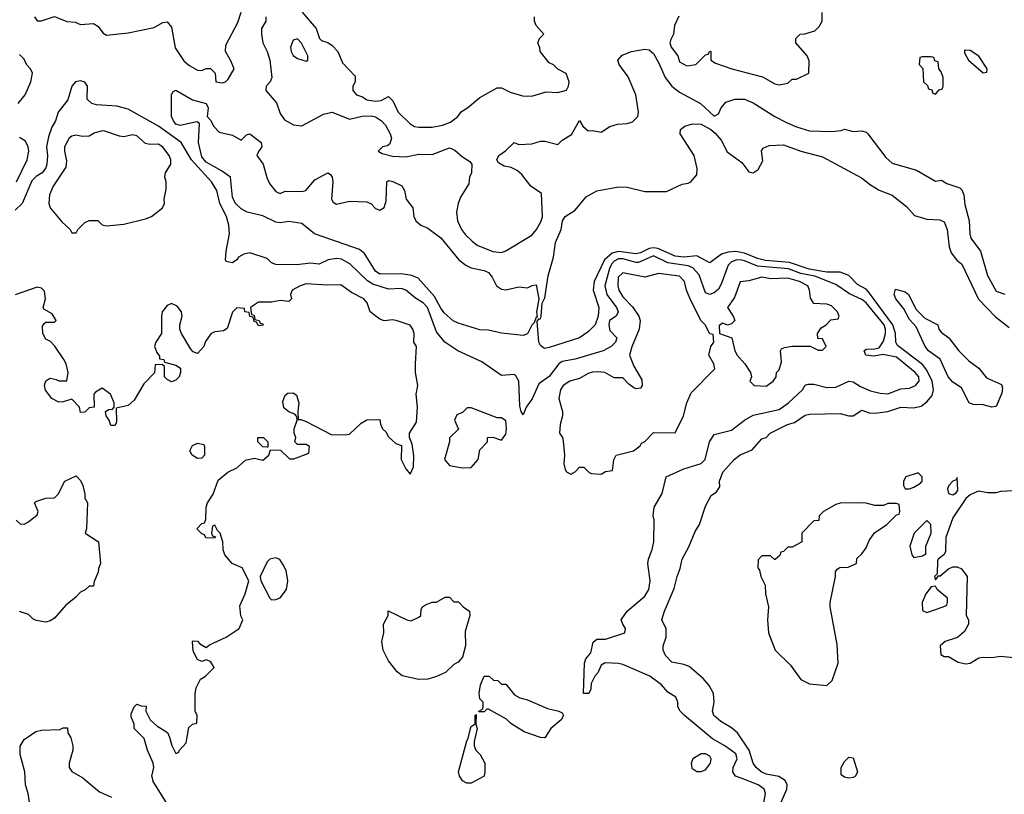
# Model space of a CAD drawing. Header units: inches. Extents: x 2380249 to 2585472, y 382747 to 546448.
# Tile 525 of 626: x 2533050 to 2537587, y 469926 to 473497. Entities that reach past the tile are written whole.
import ezdxf

# ---------------------------------------------------------------- set-up
doc = ezdxf.new("R2010")
doc.units = ezdxf.units.IN
doc.header["$MEASUREMENT"] = 0
doc.layers.add('C5436', color=7, linetype='Continuous')
doc.layers.add('C5437', color=7, linetype='Continuous')

msp = doc.modelspace()

# ---------------------------------------------------------------- linework, layer by layer
at = {"layer": 'C5436', "color": 4}
for points, elevation in [([(2533098.7, 469870), (2533089.6, 469930), (2533077, 469970), (2533075.8, 470000)], 32), ([(2533342.8, 470000), (2533417.5, 469937.5), (2533473, 469913)], 32), ([(2533738, 469870), (2533665.6, 469985.6), (2533661.7, 470000)], 32), ([(2535173.7, 470000), (2535150, 469988), (2535130, 469978), (2535110, 469978), (2535090, 469988), (2535083, 470000)], 28), ([(2536476.3, 469870), (2536487.3, 469930), (2536480.9, 469950), (2536452.7, 469970), (2536374.9, 470000)], 28), ([(2536533.2, 469830), (2536584.5, 469950), (2536586, 469970), (2536577.2, 469990), (2536560.2, 470000)], 24)]:
    msp.add_lwpolyline(points, dxfattribs=dict(at, elevation=elevation))
at = {"layer": 'C5437', "color": 4}
for points, elevation in [([(2533118, 473510), (2533130, 473492), (2533150, 473491.3), (2533210, 473511.3), (2533268, 473488), (2533305.2, 473485.2), (2533330, 473474.8), (2533390, 473478.8), (2533410, 473466.8), (2533435.2, 473435.2), (2533450, 473424.9), (2533550, 473436.3), (2533670, 473460.5), (2533710, 473484), (2533730, 473486.8), (2533750, 473462), (2533766.7, 473366.7), (2533806.6, 473306.6), (2533830, 473286.8), (2533870, 473264.7), (2533890, 473262), (2533910, 473272), (2533930, 473271.3), (2533951.3, 473250), (2533954, 473210), (2533985.4, 473205.4), (2533998, 473210), (2534010, 473222), (2534038, 473270), (2534022, 473310), (2533998, 473350), (2534000.4, 473379.6), (2534055.9, 473484.1), (2534070, 473531.3)], 28), ([(2534351.1, 473531.1), (2534416.7, 473456.7), (2534432, 473410), (2534441, 473401), (2534470, 473391), (2534490, 473378), (2534516, 473350), (2534538, 473298), (2534596, 473236), (2534596, 473210), (2534584.7, 473190), (2534584.7, 473170), (2534602, 473150), (2534630, 473141), (2534650, 473127.7), (2534690, 473120.7), (2534716, 473124), (2534750, 473142), (2534770, 473122), (2534794, 473070), (2534850, 473016.3), (2534870, 473004.9), (2534890, 473000.5), (2534950, 473000.5), (2534998, 473010), (2535035.3, 473024.7), (2535069, 473050), (2535086.6, 473073.4), (2535114, 473090), (2535170, 473138), (2535250, 473182), (2535270, 473182), (2535310, 473162), (2535366.4, 473146.4), (2535390, 473144.7), (2535414.6, 473145.4), (2535476.4, 473163.6), (2535530, 473161), (2535570, 473172), (2535579, 473190), (2535582, 473210), (2535568.4, 473248.4), (2535530, 473268), (2535510, 473288), (2535490, 473298), (2535448, 473350), (2535447.3, 473367.3), (2535438, 473390), (2535446, 473410), (2535466, 473430), (2535429.3, 473469.3), (2535422, 473490), (2535422, 473510)], 32), ([(2536087.5, 473512.5), (2536067.3, 473470), (2536062, 473430), (2536050, 473406), (2536046, 473390), (2536051.3, 473370), (2536082, 473330), (2536090, 473302), (2536123.6, 473283.6), (2536166, 473290), (2536210, 473334), (2536222, 473338), (2536230, 473352), (2536234, 473350), (2536234, 473310), (2536256.9, 473296.9), (2536332, 473270), (2536473.2, 473233.2), (2536530, 473201), (2536550, 473196), (2536590, 473204.7), (2536610, 473222), (2536630, 473222), (2536686, 473250), (2536687.3, 473307.3), (2536678, 473330), (2536626, 473390), (2536626, 473410), (2536646, 473430), (2536668.4, 473431.6), (2536714.6, 473445.4), (2536734.6, 473465.4), (2536748, 473490), (2536748, 473530)], 32), ([(2534184.7, 473510), (2534184.7, 473490), (2534164, 473456), (2534164, 473430), (2534170.7, 473390), (2534190.7, 473350), (2534202.8, 473310), (2534211.3, 473230), (2534204.7, 473210), (2534186, 473190), (2534184.7, 473170), (2534233.4, 473113.4), (2534250, 473064.7), (2534270, 473034.8), (2534312.5, 473012.5), (2534350, 473008), (2534450, 473060.7), (2534490, 473071), (2534570, 473038.8), (2534628.2, 473051.8), (2534670, 473053.1), (2534690, 473048.4), (2534718, 473030), (2534735.5, 473010), (2534757.3, 472970), (2534762.8, 472950), (2534755.3, 472924.7), (2534744.7, 472915.3), (2534722, 472910), (2534702, 472890), (2534719.8, 472879.8), (2534767.9, 472867.9), (2534830, 472864), (2534890, 472877.3), (2534950, 472876), (2535030, 472906), (2535055.3, 472895.3), (2535090, 472864.7), (2535123.6, 472843.6), (2535134, 472830), (2535132, 472790), (2535122, 472770), (2535119.6, 472740.4), (2535082, 472678), (2535070.7, 472649.3), (2535062.8, 472610), (2535067.7, 472570), (2535085.5, 472530), (2535104.6, 472504.6), (2535135.4, 472475.4), (2535158, 472458), (2535230, 472428), (2535270, 472424), (2535290, 472430.7), (2535410, 472504), (2535431.2, 472528.8), (2535452.5, 472567.5), (2535459.6, 472590), (2535454.8, 472694.8), (2535405.2, 472730), (2535363.2, 472783.2), (2535342, 472802), (2535314.6, 472814.6), (2535282, 472822), (2535256.4, 472836.4), (2535248, 472850), (2535258, 472870), (2535288.4, 472891.6), (2535328.9, 472931.1), (2535350, 472922), (2535410, 472924.7), (2535450, 472936), (2535470, 472936), (2535530, 472922), (2535550, 472942), (2535592.9, 472967.1), (2535630, 473032), (2535645.4, 473005.4), (2535670, 472984.7), (2535690, 472986), (2535730, 472978), (2535770, 473004.7), (2535804.7, 473015.3), (2535850, 473018), (2535873.6, 473026.4), (2535898, 473050), (2535902, 473070), (2535889.4, 473150), (2535853.9, 473233.9), (2535812.7, 473290), (2535806, 473310), (2535826.9, 473333.1), (2535869.8, 473350.2), (2535930, 473361.3), (2535950, 473358), (2535970, 473340.7), (2535995.8, 473295.8), (2536024.4, 473230), (2536054.9, 473190), (2536090, 473163.1), (2536186.8, 473110), (2536250, 473051.3), (2536270, 473062), (2536282, 473090), (2536304.1, 473115.9), (2536346, 473130), (2536390, 473130.7), (2536430, 473114), (2536530, 473050.5), (2536583.4, 473023.4), (2536630, 473002), (2536690, 472984.9), (2536790, 472981), (2536834.6, 472985.4), (2536850, 472991.3), (2536890, 472982), (2536930, 472984.7), (2536950, 472978), (2536958, 472970), (2537041.1, 472861.1), (2537070, 472834.8), (2537182.5, 472802.5), (2537270, 472752), (2537296.9, 472756.9), (2537322, 472742), (2537381.6, 472721.6), (2537392, 472712), (2537400.5, 472690), (2537405.1, 472645.1), (2537424.9, 472570), (2537427.7, 472510), (2537433.4, 472490), (2537478, 472430), (2537510, 472318), (2537550, 472246), (2537590, 472231.3)], 28), ([(2533042.7, 473110), (2533075.1, 473150), (2533102, 473210), (2533109.3, 473250), (2533099.3, 473270), (2533081.2, 473290), (2533070, 473314), (2533050, 473336)], 28), ([(2536374.9, 470000), (2536349, 470010), (2536336, 470030), (2536338, 470050), (2536355.6, 470090), (2536350, 470112.3), (2536299.3, 470150), (2536242.2, 470182.2), (2536114, 470290), (2536094, 470310), (2536082, 470330), (2536082, 470350), (2536073.2, 470373.2), (2536036.4, 470396.4), (2536008, 470430), (2535954, 470470), (2535830, 470523.7), (2535810, 470529.3), (2535747.3, 470532.7), (2535730, 470522), (2535714, 470486), (2535701, 470470), (2535683.6, 470436.4), (2535682, 470410), (2535672, 470390), (2535648, 470390), (2535653.2, 470530), (2535659, 470550), (2535681.2, 470578.8), (2535693.2, 470626.8), (2535710, 470641), (2535750, 470640.7), (2535838, 470670), (2535842, 470690), (2535828.7, 470710), (2535822, 470730), (2535824.7, 470735.3), (2535849.3, 470770.7), (2535930, 470838.8), (2535949.4, 470870), (2535954.5, 470910), (2535944.5, 470990), (2535947, 471010), (2535964.8, 471055.2), (2535972.7, 471090), (2535974, 471190), (2535969.2, 471210), (2535974, 471250), (2536010, 471312), (2536029, 471390), (2536110, 471426), (2536190, 471450.7), (2536209.3, 471470), (2536229, 471550), (2536250, 471584.7), (2536330, 471604.9), (2536390, 471650.7), (2536430, 471673.4), (2536550, 471699.3), (2536592.7, 471730), (2536657.2, 471790), (2536670, 471811.3), (2536682.7, 471817.3), (2536710, 471816.3), (2536770, 471800.7), (2536810, 471802), (2536870, 471831), (2536890, 471827.3), (2536925.1, 471805.1), (2536970, 471786), (2537014.8, 471774.8), (2537050, 471772.6), (2537110, 471794.9), (2537150, 471797.6), (2537177.2, 471810), (2537194.5, 471830), (2537193.6, 471850), (2537177, 471870), (2537090, 471940.5), (2537026.8, 471953.2), (2536985.6, 471945.6), (2536949.6, 471949.6), (2536942, 471970), (2536950, 471978), (2536990, 471978.8), (2537010, 471984.7), (2537030, 472014.8), (2537038.9, 472050), (2537039.7, 472070), (2537033.5, 472090), (2536950, 472191.2), (2536930, 472206.6), (2536873.5, 472233.5), (2536810, 472276.2), (2536714.6, 472314.6), (2536650, 472327.4), (2536592.5, 472347.5), (2536450, 472360.8), (2536390, 472384.8), (2536370, 472389.8), (2536351.5, 472388.5), (2536330, 472380.5), (2536314.3, 472365.7), (2536282.5, 472277.5), (2536270, 472255.1), (2536250, 472237), (2536230, 472229.4), (2536210, 472237.2), (2536181.1, 472321.1), (2536152.5, 472352.5), (2536130, 472361.5), (2536036.5, 472376.5), (2535970, 472408.3), (2535902.2, 472377.8), (2535890, 472376.8), (2535830, 472394.4), (2535810, 472394.4), (2535790, 472384), (2535777.8, 472370), (2535767.3, 472350), (2535746, 472270), (2535754.9, 472230), (2535800.3, 472170), (2535808.2, 472150), (2535798.8, 472130), (2535768.5, 472110), (2535765.3, 472090), (2535770, 472064.7), (2535801, 472030), (2535794.8, 472010), (2535776, 471990), (2535738, 471970), (2535610, 471931.8), (2535550, 471920.7), (2535534, 471910), (2535490, 471852), (2535442.3, 471817.7), (2535411.4, 471748.6), (2535384, 471710), (2535370, 471675.3), (2535361.2, 471690), (2535355.1, 471715.1), (2535349.4, 471830), (2535335.6, 471855.6), (2535330, 471861.2), (2535270, 471857.2), (2535179.3, 471919.3), (2535069.6, 471969.7), (2535009.7, 472009.7), (2534970, 472057.2), (2534929.6, 472170), (2534910, 472191.8), (2534873.4, 472213.4), (2534828.7, 472250), (2534810, 472258), (2534750, 472254), (2534677.6, 472277.6), (2534652.8, 472292.8), (2534571, 472371), (2534532.2, 472392.2), (2534510, 472396.3), (2534471.3, 472390), (2534430, 472369.3), (2534390, 472374.5), (2534327.3, 472367.3), (2534230, 472368), (2534210, 472375.3), (2534190, 472395.3), (2534110, 472422), (2534083.5, 472416.5), (2534058, 472402), (2534051.3, 472390), (2534030, 472375.3), (2534002, 472382), (2533998, 472390), (2534001.2, 472430), (2534017, 472510), (2534014.5, 472550), (2534002.4, 472590), (2533972.2, 472650), (2533958.9, 472710), (2533933.3, 472750), (2533841.3, 472850), (2533794.5, 472930), (2533690, 473005.6), (2533550, 473084.2), (2533497.7, 473097.7), (2533404.1, 473104.1), (2533382, 473110), (2533361.2, 473130), (2533362, 473190), (2533350, 473209.2), (2533330, 473214.7), (2533307.7, 473210), (2533290.6, 473190), (2533272.7, 473127.3), (2533227.7, 473070), (2533214.9, 473030), (2533198.3, 473001.7), (2533182.9, 472957.1), (2533173.7, 472910), (2533177.6, 472870), (2533175.8, 472830), (2533170, 472814), (2533153.4, 472790), (2533125.5, 472774.5), (2533105.5, 472754.5), (2533061, 472650), (2533030, 472618)], 28), ([(2536560.2, 470000), (2536547.5, 470007.5), (2536490, 470018.7), (2536466.6, 470030), (2536443.7, 470050), (2536429.6, 470070), (2536411.2, 470130), (2536357, 470210), (2536330, 470232.3), (2536281, 470261), (2536249.3, 470290), (2536242.7, 470310), (2536249.4, 470350.6), (2536246.6, 470390), (2536227.5, 470427.5), (2536200.2, 470460.2), (2536135.1, 470515.1), (2536110, 470525.1), (2536055.1, 470535.1), (2536026.3, 470566.3), (2536015.3, 470590), (2536015.3, 470610), (2536028.7, 470650), (2536028.4, 470688.4), (2536008.7, 470730), (2536021.2, 470770), (2536065.6, 470874.4), (2536079, 470930), (2536093.6, 470966.4), (2536102, 471010), (2536132.9, 471067.1), (2536162, 471138), (2536182, 471170), (2536210, 471254), (2536236.4, 471303.6), (2536260.4, 471319.6), (2536276.4, 471343.6), (2536275.3, 471370), (2536290, 471411.3), (2536342, 471470), (2536370, 471490.8), (2536425.6, 471514.4), (2536470, 471564.7), (2536489.2, 471570.8), (2536508.7, 471590), (2536588.7, 471630), (2536620.2, 471639.8), (2536670, 471674), (2536690, 471678.8), (2536830, 471681), (2536870, 471671), (2536890, 471671), (2536930, 471696), (2536964.9, 471684.9), (2536990, 471682.8), (2537050, 471691), (2537110, 471710.8), (2537170, 471706.8), (2537204.5, 471715.5), (2537230, 471734.8), (2537255.1, 471764.9), (2537260.5, 471790), (2537254.6, 471830), (2537230, 471881.3), (2537210, 471907.1), (2537095.5, 471995.5), (2537087.1, 472010), (2537085.6, 472050), (2537072.9, 472090), (2536961.8, 472241.8), (2536950, 472254.3), (2536910, 472275.8), (2536870, 472316.8), (2536830, 472332.8), (2536770, 472332.4), (2536687.2, 472347.2), (2536597.3, 472377.3), (2536486.8, 472386.9), (2536450, 472396.2), (2536390, 472420.3), (2536350, 472427.9), (2536314.6, 472425.4), (2536283.8, 472416.2), (2536230, 472376), (2536170, 472408), (2536110, 472402.5), (2536070, 472407), (2535990, 472441.6), (2535970, 472445.5), (2535950, 472442), (2535910, 472422.4), (2535890, 472417.8), (2535810, 472428.2), (2535779.8, 472420.2), (2535744.9, 472390), (2535696.9, 472290), (2535693.1, 472250), (2535718.4, 472170), (2535715.3, 472130), (2535701.6, 472090), (2535670, 472058), (2535630, 472029.4), (2535490, 471986), (2535470, 471981.2), (2535464.1, 471984.1), (2535450, 471995.3), (2535442.7, 472010), (2535435.3, 472104.7), (2535442, 472118), (2535450, 472118), (2535453.6, 472130), (2535457.2, 472190), (2535470, 472214), (2535484.7, 472315.3), (2535510, 472402), (2535518.4, 472470), (2535545.1, 472530), (2535552, 472570), (2535563.7, 472590), (2535610, 472618), (2535660.1, 472679.9), (2535710, 472707.3), (2535810, 472726), (2535850, 472724.7), (2535930, 472704), (2536030, 472704), (2536102, 472738), (2536130, 472742.8), (2536142, 472750), (2536170, 472782), (2536172.3, 472810), (2536157.2, 472870), (2536094, 472970), (2536095.3, 472990), (2536103.2, 472996.8), (2536114.8, 473005.2), (2536150, 473016.4), (2536190, 473015.2), (2536235.5, 472990), (2536254.3, 472974.3), (2536281.7, 472941.7), (2536310, 472887.3), (2536378, 472838), (2536410, 472796), (2536430, 472791.3), (2536453.6, 472806.4), (2536474.6, 472845.4), (2536468.4, 472891.6), (2536475.3, 472904.7), (2536503.7, 472916.3), (2536570, 472919.3), (2536650, 472890.4), (2536750, 472864.9), (2536928.4, 472768.4), (2536970, 472734.8), (2537010, 472710.7), (2537070, 472687.3), (2537136.3, 472636.3), (2537173.7, 472593.7), (2537230, 472577.3), (2537290, 472574.8), (2537310, 472564.7), (2537324, 472530), (2537333.4, 472450), (2537342.4, 472422.4), (2537368.2, 472388.2), (2537390.7, 472370), (2537468.5, 472208.5), (2537546.2, 472126.2), (2537610, 472077.3)], 24), ([(2533035.1, 472750), (2533085.1, 472850), (2533092, 472890), (2533089.4, 472910), (2533077.2, 472937.2), (2533050, 472954)], 28), ([(2533661.7, 470000), (2533659, 470010), (2533668.7, 470050), (2533665.2, 470070), (2533639.3, 470130), (2533623.1, 470183.1), (2533578, 470230), (2533578, 470250), (2533563.1, 470283.1), (2533563.1, 470296.9), (2533578, 470330), (2533590, 470342), (2533610, 470334), (2533632.7, 470332.7), (2533632, 470310), (2533652, 470270), (2533681.4, 470241.4), (2533730.6, 470210.6), (2533741, 470190), (2533751.1, 470151.1), (2533770, 470114), (2533782, 470118), (2533786, 470130), (2533816.5, 470163.5), (2533830, 470234), (2533846, 470250), (2533866, 470254), (2533868, 470290), (2533858, 470310), (2533858, 470390), (2533863.1, 470416.9), (2533883.1, 470456.9), (2533906, 470470), (2533946, 470510), (2533930, 470538), (2533910, 470546), (2533890, 470538), (2533870, 470548), (2533850, 470586), (2533846, 470630), (2533850, 470634), (2533870, 470632), (2533879.6, 470619.6), (2533910, 470602), (2533925.2, 470614.8), (2534002, 470650), (2534062, 470690), (2534078, 470730), (2534069.3, 470749.3), (2534064.7, 470795.3), (2534088.7, 470850), (2534106, 470910), (2534075.3, 470970), (2534029.4, 470989.4), (2533995.3, 471030), (2533987.3, 471052.7), (2533986, 471090), (2533974, 471130), (2533962, 471142), (2533950, 471166), (2533938, 471162), (2533934, 471130), (2533938, 471118), (2533952.7, 471112.7), (2533950, 471106), (2533908.4, 471108.4), (2533902, 471122), (2533890, 471126), (2533866, 471150), (2533890, 471174), (2533902, 471178), (2533907.3, 471192.7), (2533908.7, 471250), (2533915.3, 471270), (2533942, 471310), (2533965.2, 471374.8), (2534009.4, 471410.6), (2534050, 471431), (2534090, 471466.8), (2534130, 471476), (2534170, 471466), (2534198, 471490), (2534206, 471514), (2534251.6, 471511.6), (2534292.7, 471472.7), (2534312.7, 471472.7), (2534382, 471498), (2534386, 471530), (2534370, 471538), (2534330, 471538), (2534318, 471550), (2534322, 471570), (2534315.3, 471590), (2534315.3, 471610), (2534328, 471650), (2534327.3, 471667.3), (2534318, 471678), (2534290, 471688.7), (2534267.3, 471707.3), (2534263.2, 471736.8), (2534273.6, 471766.4), (2534285.2, 471774.8), (2534310, 471776), (2534325.4, 471765.4), (2534336, 471730), (2534331.3, 471690), (2534334, 471654), (2534346, 471654), (2534370, 471644.7), (2534485.2, 471585.2), (2534550, 471582.8), (2534570, 471586), (2534623.1, 471636.9), (2534650, 471652), (2534710, 471654), (2534712.7, 471632.7), (2534722, 471610), (2534736.9, 471596.9), (2534750, 471574), (2534783.6, 471543.6), (2534810, 471534), (2534807.3, 471470), (2534830, 471426), (2534850, 471402), (2534864.5, 471435.5), (2534866.8, 471486.8), (2534859.3, 471539.3), (2534846, 471570), (2534846, 471590), (2534878.6, 471641.4), (2534882.7, 471710), (2534877.2, 471770), (2534884, 471810), (2534874, 471870), (2534873.2, 471910), (2534878, 471990), (2534866, 472010), (2534868, 472050), (2534862, 472070), (2534850, 472088), (2534789.1, 472109.1), (2534770, 472113.2), (2534730, 472109.2), (2534710, 472116), (2534665.2, 472150), (2534651.9, 472191.9), (2534635.3, 472210), (2534578.6, 472238.6), (2534530, 472274), (2534467.3, 472272.7), (2534370, 472279.3), (2534342, 472270), (2534306, 472250), (2534298, 472230), (2534302, 472210), (2534290, 472198), (2534250, 472202), (2534210, 472194), (2534150, 472194), (2534114, 472170), (2534118, 472138), (2534130, 472134), (2534134, 472114), (2534154, 472110), (2534158, 472098), (2534170, 472094), (2534171.6, 472088.4), (2534150, 472086), (2534142, 472102), (2534130, 472106), (2534126, 472126), (2534110, 472128), (2534107.3, 472147.3), (2534088, 472150), (2534086, 472166), (2534050, 472168), (2534030, 472148), (2534006.8, 472073.2), (2533990, 472062), (2533950, 472058), (2533931.6, 472048.4), (2533906.4, 472013.6), (2533898, 471990), (2533870, 471958), (2533850, 471966), (2533838, 471978), (2533795.3, 472050), (2533788.7, 472070), (2533788.7, 472090), (2533799, 472130), (2533795.3, 472150), (2533776.5, 472176.5), (2533750, 472188.7), (2533730, 472179), (2533706.8, 472150), (2533702.8, 472130), (2533702.8, 472050), (2533678, 472010), (2533671.3, 471990), (2533682, 471962), (2533694, 471946), (2533694, 471934), (2533714, 471930), (2533718, 471918), (2533770, 471904.7), (2533791, 471891), (2533791, 471870), (2533784.7, 471850), (2533770, 471835.3), (2533750, 471828), (2533730, 471838), (2533718, 471850), (2533718, 471898), (2533707.3, 471907.3), (2533674, 471906), (2533671.6, 471868.4), (2533621.4, 471818.6), (2533577.3, 471742.7), (2533550, 471719), (2533494, 471706), (2533496.9, 471643.1), (2533490, 471626), (2533470, 471626), (2533462, 471650), (2533448.7, 471670), (2533446, 471690), (2533460.4, 471699.6), (2533478, 471702), (2533486, 471710), (2533486, 471730), (2533468, 471770), (2533430, 471798), (2533399.6, 471780.4), (2533392, 471770), (2533394, 471710), (2533370, 471708), (2533350, 471688), (2533330, 471686), (2533326, 471710), (2533290, 471748), (2533250, 471735.3), (2533230, 471734), (2533199, 471750), (2533169.5, 471789.5), (2533164, 471810), (2533170, 471832), (2533190, 471844.7), (2533218.8, 471838.8), (2533230, 471832), (2533267.3, 471832.7), (2533274, 471870), (2533264, 471910), (2533253.2, 471930), (2533212.5, 471992.5), (2533192.7, 472012.7), (2533170, 472024), (2533157.2, 472050), (2533155.3, 472084.7), (2533163.1, 472096.9), (2533170, 472102), (2533210, 472102), (2533218, 472110), (2533200.4, 472140.4), (2533162, 472162), (2533158, 472170), (2533169, 472210), (2533164.7, 472244.7), (2533150, 472259), (2533130, 472264), (2533030, 472228.7)], 32), ([(2533034, 471190), (2533052.7, 471172.7), (2533070, 471172), (2533090, 471182), (2533130, 471214), (2533135.3, 471230), (2533118, 471270), (2533124, 471276), (2533170, 471291), (2533210, 471292), (2533228, 471310), (2533258, 471370), (2533310, 471394), (2533330, 471372), (2533341, 471350), (2533351, 471309), (2533351, 471291), (2533362, 471270), (2533358, 471150), (2533352, 471130), (2533414, 471090), (2533422, 470990), (2533412.7, 470967.3), (2533412, 470950), (2533392.7, 470907.3), (2533390, 470886), (2533370, 470886), (2533352, 470868), (2533330, 470858), (2533307.5, 470832.5), (2533262.5, 470797.5), (2533210, 470737.2), (2533190, 470725.2), (2533170, 470719.3), (2533126.8, 470726.8), (2533110, 470735.3), (2533090, 470755.3), (2533050, 470768.7)], 32), ([(2537691.3, 471328.7), (2537570, 471322), (2537550, 471315.3), (2537510, 471315.3), (2537470, 471324), (2537459.8, 471320.2), (2537430, 471306), (2537410, 471289.2), (2537350, 471201.2), (2537317, 471110), (2537316, 471044), (2537307.7, 471030), (2537282.8, 471010), (2537278.5, 471001.5), (2537278, 470942), (2537266, 470930), (2537270, 470914), (2537286, 470934), (2537290, 470932), (2537330, 470966), (2537350, 470974.8), (2537370, 470974.8), (2537390, 470964.7), (2537416, 470930), (2537412, 470750), (2537422, 470730), (2537422, 470710), (2537403.6, 470676.4), (2537370.9, 470649.1), (2537314, 470630), (2537292, 470610), (2537294, 470570), (2537310, 470562), (2537330, 470562), (2537374.8, 470534.8), (2537410, 470527.7), (2537430, 470530.8), (2537470, 470554.8), (2537490, 470558.8), (2537530, 470557.3), (2537570, 470562.8), (2537645.6, 470554.4)], 24), ([(2535083, 470000), (2535077.2, 470010), (2535072.7, 470030), (2535110, 470172), (2535117.2, 470182.8), (2535126.6, 470230), (2535130, 470238), (2535148.7, 470251.3), (2535149.2, 470289.2), (2535154, 470294), (2535152, 470250), (2535158, 470230), (2535144.7, 470170), (2535144.7, 470150), (2535152, 470130), (2535172, 470110), (2535194, 470070), (2535194, 470030), (2535191.1, 470008.9), (2535173.7, 470000)], 28), ([(2533075.8, 470000), (2533074.5, 470030), (2533052.3, 470110), (2533052.7, 470147.3), (2533070, 470178), (2533125.2, 470214.8), (2533150, 470221), (2533235.3, 470224.7), (2533250, 470232), (2533270, 470232), (2533272, 470210), (2533286.4, 470186.4), (2533294.8, 470150), (2533294.8, 470130), (2533278.8, 470070), (2533278.8, 470050), (2533290, 470031.3), (2533341.3, 470001.3), (2533342.8, 470000)], 32)]:
    msp.add_lwpolyline(points, dxfattribs=dict(at, elevation=elevation))
for points, elevation in [([(2534330, 473408), (2534310, 473402), (2534297.3, 473370), (2534300.7, 473350), (2534310, 473331.3), (2534330, 473318), (2534370, 473304.7), (2534378, 473310), (2534378, 473330), (2534348.9, 473388.9)], 32), ([(2537403.6, 473356.4), (2537403.6, 473343.6), (2537422, 473310), (2537490, 473252), (2537506, 473254), (2537508, 473270), (2537470, 473328), (2537430, 473355.3)], 32), ([(2537250, 473326), (2537210, 473326), (2537198, 473322), (2537194, 473290), (2537212, 473272), (2537214, 473210), (2537232.7, 473192.7), (2537238, 473178), (2537252.7, 473172.7), (2537258, 473158), (2537270, 473154), (2537287.3, 473172.7), (2537302, 473178), (2537306, 473190), (2537306, 473230), (2537296.4, 473256.4), (2537286, 473270), (2537282, 473302), (2537267.3, 473307.3), (2537262, 473322)], 32), ([(2534070, 472942), (2534094.6, 472965.4), (2534110, 472971), (2534162.8, 472930), (2534166, 472910), (2534150.6, 472889.4), (2534142.8, 472870), (2534172.4, 472830), (2534188.5, 472768.5), (2534201.1, 472741.1), (2534230, 472704.7), (2534239.8, 472699.8), (2534250, 472696), (2534274, 472706), (2534350, 472704), (2534368, 472710), (2534410, 472758.8), (2534470.6, 472790.6), (2534482.8, 472782.8), (2534490.7, 472770), (2534493.4, 472750), (2534487.3, 472670), (2534494.8, 472654.8), (2534510, 472646.8), (2534570, 472660.7), (2534650, 472656.3), (2534670, 472647.3), (2534690, 472626.8), (2534710, 472618.8), (2534729.3, 472630.7), (2534738.9, 472661.1), (2534742, 472750), (2534750, 472756), (2534768.9, 472751.1), (2534810.4, 472730.4), (2534822.8, 472710), (2534831, 472670), (2534861, 472630), (2534866.8, 472590), (2534876, 472570), (2534898, 472550), (2534930, 472536), (2534990, 472490.8), (2535074, 472390), (2535105.8, 472365.8), (2535130, 472353.4), (2535190, 472340.7), (2535210, 472330.7), (2535227.3, 472310), (2535247.3, 472270), (2535270, 472254.8), (2535290, 472251), (2535350, 472264.7), (2535390, 472261), (2535412, 472272), (2535430, 472274), (2535442.8, 472210), (2535431.3, 472150), (2535434, 472126), (2535430, 472126), (2535421, 472099), (2535410, 472088), (2535390, 472049), (2535370, 472041.2), (2535270, 472052.3), (2535210, 472066), (2535170, 472066.6), (2535070, 472098), (2535048.2, 472108.2), (2535006.1, 472146.1), (2534990, 472166.6), (2534960.9, 472220.9), (2534885.9, 472305.9), (2534857, 472317), (2534810, 472324.4), (2534710, 472324.2), (2534690, 472338), (2534638.9, 472418.9), (2534616.6, 472436.6), (2534408, 472510), (2534350, 472557.2), (2534290, 472566.6), (2534250, 472560.7), (2534230, 472562.9), (2534170, 472592.3), (2534098, 472610), (2534070, 472625.2), (2534045.2, 472650), (2534030, 472678), (2534022, 472770), (2533980.7, 472800.7), (2533910, 472839.6), (2533890, 472865.2), (2533874.5, 472930), (2533878, 473018), (2533866, 473026), (2533790, 473009.5), (2533770, 473015.3), (2533759, 473030), (2533749.2, 473050.8), (2533749, 473151), (2533756.4, 473163.6), (2533770, 473171.3), (2533847.1, 473127.1), (2533910, 473111), (2533918, 473090), (2533914, 473050), (2533930, 473034), (2533944.5, 473004.5), (2533970, 472978), (2534030, 472964.7)], 24), ([(2533430, 472984), (2533394, 472974), (2533370, 472959), (2533338, 472958), (2533310, 472964), (2533290, 472959), (2533278, 472950), (2533256, 472910), (2533256, 472890), (2533266.4, 472846.4), (2533263.5, 472816.5), (2533204, 472730), (2533186.8, 472690), (2533184.7, 472650), (2533191.3, 472630), (2533244.7, 472564.7), (2533282, 472530), (2533290, 472514), (2533310, 472514), (2533318, 472530), (2533350, 472562), (2533370, 472571.3), (2533410, 472571.3), (2533430, 472551.3), (2533450, 472546), (2533530, 472554), (2533630, 472578.8), (2533658, 472590), (2533708.7, 472630), (2533718, 472650), (2533715.3, 472670), (2533724.7, 472715.3), (2533725.2, 472750), (2533719.3, 472770), (2533722.7, 472790), (2533746, 472830), (2533746.6, 472850), (2533738.4, 472870), (2533710, 472909.3), (2533690, 472922.7), (2533650, 472920.9), (2533630, 472926), (2533590, 472961.2), (2533570, 472965.2), (2533530, 472957.2), (2533510, 472959), (2533443.1, 472983.1)], 32), ([(2535830, 472329.3), (2535808.5, 472310), (2535806.7, 472270), (2535810.4, 472250), (2535830, 472219.1), (2535873.5, 472173.5), (2535902.4, 472130), (2535908.5, 472110), (2535905.3, 472070), (2535870, 471988), (2535860.7, 471950), (2535879.8, 471899.8), (2535916.8, 471836.8), (2535918, 471810), (2535910, 471798), (2535890, 471795.3), (2535880.2, 471800.2), (2535856.4, 471816.4), (2535830, 471846), (2535790, 471846), (2535746, 471870), (2535712.9, 471872.9), (2535690, 471872.3), (2535670, 471866), (2535630, 471842.7), (2535584.7, 471830), (2535554.8, 471810), (2535542, 471790), (2535534.8, 471750), (2535551.3, 471690), (2535552, 471670), (2535541, 471630), (2535538, 471590), (2535551, 471570), (2535554.4, 471554.4), (2535560.7, 471490), (2535557.3, 471450), (2535563.5, 471423.5), (2535570, 471412), (2535590, 471402), (2535610, 471412), (2535630, 471434), (2535650, 471434), (2535674, 471410), (2535685.4, 471405.4), (2535730, 471402), (2535750, 471414), (2535782, 471418), (2535787.3, 471467.3), (2535798, 471490), (2535878, 471510), (2535908.4, 471531.6), (2535915.3, 471544.7), (2535930, 471552), (2535970, 471594), (2536070, 471592), (2536109, 471670), (2536124, 471730), (2536144, 471776), (2536253.2, 471886.8), (2536248.7, 471910), (2536225.2, 471950), (2536235.3, 471990), (2536248, 472010), (2536246, 472046), (2536230, 472048), (2536208, 472090), (2536190, 472108), (2536142.4, 472202.4), (2536122.7, 472250), (2536112.7, 472290), (2536090, 472314), (2535993.2, 472326.8), (2535930, 472309.4)], 32), ([(2536470, 472309.5), (2536410, 472292.3), (2536370, 472288), (2536344.5, 472215.5), (2536312, 472170), (2536338, 472130), (2536344.7, 472110), (2536330, 472095.3), (2536311.1, 472088.9), (2536290, 472098), (2536272.7, 472087.3), (2536274, 472050), (2536331, 472030), (2536346, 471970), (2536356, 471950), (2536390.8, 471910.8), (2536418, 471870), (2536422, 471850), (2536414, 471830), (2536434, 471810), (2536490, 471807.3), (2536522, 471830), (2536535.3, 471850), (2536538, 471870), (2536550, 471882), (2536560.2, 471919.8), (2536555.3, 471970), (2536560.2, 471979.8), (2536574, 471986), (2536610, 471991), (2536692, 471992), (2536730, 471974), (2536750, 471974), (2536766, 471990), (2536750, 472026), (2536727.3, 472027.3), (2536726, 472050), (2536743.1, 472076.9), (2536766, 472090), (2536787.3, 472112.7), (2536822, 472118), (2536826, 472130), (2536818, 472150), (2536790, 472178), (2536770, 472186), (2536708.9, 472188.9), (2536693.6, 472213.6), (2536689.2, 472250), (2536681.2, 472270), (2536644, 472290), (2536590, 472305.6), (2536510, 472302)], 32), ([(2537530, 471711.3), (2537490, 471721.1), (2537443.3, 471723.3), (2537425.2, 471730), (2537390, 471799), (2537350, 471825.1), (2537328, 471850), (2537292, 471932), (2537238, 471970), (2537222, 471990), (2537180.2, 472080.2), (2537150, 472114), (2537123.7, 472163.7), (2537086.6, 472210), (2537079, 472230), (2537086, 472254), (2537130, 472242.8), (2537146, 472230), (2537181.1, 472161.1), (2537220.5, 472120.5), (2537281, 472090), (2537286, 472070), (2537296.3, 472056.3), (2537330.7, 472030), (2537377.3, 471970), (2537423.6, 471923.6), (2537470.4, 471890), (2537505.1, 471845.1), (2537574.4, 471814.4), (2537578.3, 471798.3), (2537574.9, 471774.9), (2537550, 471714)], 16), ([(2535130, 471708), (2535112.7, 471707.3), (2535090, 471686), (2535064.7, 471675.3), (2535054, 471650), (2535071.6, 471608.4), (2535031.3, 471568.7), (2535031.3, 471551.3), (2535006.8, 471470), (2535030, 471442), (2535090, 471431.3), (2535130, 471432), (2535162, 471470), (2535170, 471514), (2535206, 471550), (2535206, 471570), (2535230, 471572), (2535270, 471558), (2535290, 471586), (2535293, 471610), (2535290, 471648), (2535270, 471662), (2535250, 471662)], 32), ([(2534190, 471526), (2534170, 471528), (2534148, 471550), (2534148, 471570), (2534174, 471570), (2534194, 471550), (2534194, 471526)], 32), ([(2533870, 471473.2), (2533845.2, 471490), (2533834, 471510), (2533846.3, 471533.7), (2533870, 471544.7), (2533898, 471538), (2533902, 471530), (2533901, 471490), (2533890, 471475.3)], 32), ([(2537190, 471408), (2537134, 471390), (2537122, 471370), (2537122, 471350), (2537130, 471334), (2537150, 471334), (2537170, 471342), (2537200.4, 471359.6), (2537208, 471370), (2537208, 471390)], 24), ([(2537370, 471386), (2537364.7, 471375.3), (2537350, 471369), (2537331, 471350), (2537325.2, 471334.8), (2537330, 471312), (2537350, 471306), (2537364.7, 471315.3), (2537372.3, 471327.7)], 24), ([(2536930, 471269), (2536830, 471268.7), (2536810, 471262), (2536754, 471230), (2536734, 471210), (2536732, 471188), (2536710, 471186), (2536654, 471130), (2536654, 471090), (2536650, 471086), (2536610, 471066), (2536590, 471066), (2536570, 471046), (2536558, 471042), (2536552.7, 471027.3), (2536531.6, 471008.4), (2536528.4, 471008.4), (2536510, 471026), (2536470, 471026), (2536452.7, 471007.3), (2536452, 470970), (2536458.8, 470958.8), (2536464.7, 470930), (2536484.7, 470890), (2536486.8, 470850), (2536500.7, 470790), (2536496.3, 470730), (2536500.7, 470670), (2536531, 470590), (2536602, 470522), (2536650, 470454.8), (2536690, 470434.8), (2536770, 470427.3), (2536794, 470450), (2536820.9, 470530), (2536816.5, 470616.5), (2536784, 470790), (2536784, 470810), (2536808.7, 470930), (2536808.7, 470951.3), (2536816.4, 470963.6), (2536828.4, 470971.6), (2536867.3, 470972.7), (2536906, 470990), (2536907.3, 471012.7), (2536930, 471034), (2536950, 471062), (2536964.7, 471095.3), (2536989.2, 471130.8), (2537046, 471170), (2537090, 471214), (2537102, 471218), (2537106, 471230), (2537102, 471262), (2537090, 471266), (2537050, 471266), (2537030, 471258), (2536990, 471258), (2536950, 471268.7)], 24), ([(2537230, 471188.7), (2537171.3, 471130), (2537151, 471070), (2537161, 471030), (2537170, 471018), (2537210, 471025.5), (2537225.2, 471034.8), (2537225.1, 471070), (2537249.5, 471130), (2537249, 471169)], 24), ([(2534230, 471015.3), (2534202, 471010), (2534190, 470998), (2534158, 470930), (2534162, 470910), (2534202, 470830), (2534210, 470822), (2534230, 470824.7), (2534250, 470832), (2534279, 470870), (2534286, 470910), (2534277.5, 470957.5), (2534264, 470984), (2534248.4, 471008.4)], 32), ([(2537270, 470886), (2537250, 470882), (2537224.9, 470850), (2537208, 470810), (2537210, 470774), (2537230, 470764.7), (2537306, 470790), (2537322, 470798), (2537326, 470810), (2537326, 470830), (2537278, 470870)], 24), ([(2534890, 470455.3), (2534812.9, 470472.9), (2534789, 470490), (2534750, 470542), (2534725.2, 470590), (2534719, 470630), (2534728, 470670), (2534726, 470710), (2534748, 470750), (2534748, 470772), (2534834, 470730), (2534854, 470726), (2534890, 470742), (2534898, 470750), (2534900.4, 470779.6), (2534906, 470790), (2534920.2, 470799.8), (2534950, 470811.3), (2534970, 470812), (2535010, 470834), (2535030, 470834), (2535050, 470814), (2535072.7, 470812.7), (2535094, 470790), (2535122, 470770), (2535124.7, 470750), (2535103.5, 470676.5), (2535104, 470610), (2535090, 470558), (2535070, 470535.3), (2535050, 470524), (2535012.8, 470487.2), (2534970, 470469.2), (2534930, 470457.2)], 28), ([(2535270, 470434), (2535290, 470434), (2535330, 470384.7), (2535354, 470370), (2535390, 470362), (2535481.4, 470321.4), (2535534, 470310), (2535550, 470302), (2535556, 470290), (2535544.7, 470270), (2535498, 470230), (2535470, 470186), (2535450, 470188), (2535374.6, 470214.6), (2535312.9, 470252.9), (2535292.5, 470272.5), (2535210, 470318), (2535202, 470318), (2535190, 470306), (2535166, 470306), (2535166, 470310), (2535182, 470318), (2535186, 470330), (2535186, 470350), (2535170, 470366), (2535167.3, 470390), (2535173.2, 470430), (2535190, 470471), (2535214, 470470), (2535232.7, 470452.7), (2535254, 470450)], 28), ([(2536210, 470112.7), (2536190, 470112.3), (2536151.3, 470090), (2536144.7, 470070), (2536147.1, 470047.1), (2536170, 470031), (2536190, 470030.8), (2536210, 470038.8), (2536232.7, 470070), (2536236, 470090), (2536230, 470102)], 32), ([(2536870, 470001.2), (2536850, 470005.2), (2536835.3, 470015.3), (2536836, 470050), (2536850, 470078), (2536870, 470098), (2536890, 470094), (2536911, 470030), (2536902, 470010), (2536890, 470004)], 16)]:
    msp.add_lwpolyline(points, close=True, dxfattribs=dict(at, elevation=elevation))

doc.saveas('drawing.dxf')
